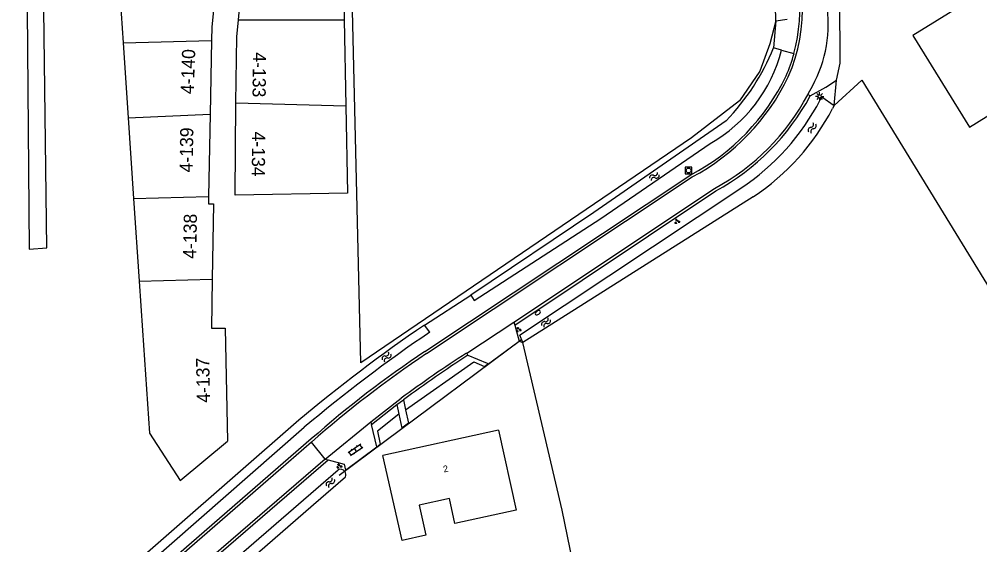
# Model space of a CAD drawing. Extents: x 134297 to 137000, y 403500 to 406000.
# Drawn here: x 136271.5 to 136417.4, y 405168.7 to 405248.5 of the extents above; entities that cross this region are included whole.
import ezdxf

# ---------------------------------------------------------------- set-up
doc = ezdxf.new("R2010")
doc.units = 0
for name, color, linetype in [('gg-afsc-draadraster', 7, 'Continuous'), ('gg-afsc-lijn draadraster', 7, 'Continuous'), ('gg-anno-huisnummerreeks BGT', 7, 'Continuous'), ('gg-bbg-bijgebouw', 7, 'Continuous'), ('gg-bbg-gedigitaliseerde bijgebouw', 7, 'Continuous'), ('gg-bbg-hoofdgebouw', 7, 'Continuous'), ('gg-knt-bronhoudergrens', 7, 'Continuous'), ('gg-knt-verharding', 7, 'Continuous'), ('gg-knt-verharding nz', 7, 'Continuous'), ('gg-kntw-bovenkant insteek waterloop', 7, 'Continuous'), ('gg-kwrk-duiker nz buis', 7, 'Continuous'), ('gt-afsc-standplaatsafbakening', 7, 'Continuous'), ('gt-anno-standplaatsnummer', 7, 'Continuous'), ('gt-grn-groengrens', 7, 'Continuous'), ('gt-grn-vlakafsluiter', 7, 'Continuous'), ('gt-grn-weggrens', 7, 'Continuous'), ('gt-symb-brandkraan', 7, 'Continuous'), ('gt-symb-groenvak', 7, 'Continuous'), ('gt-symb-klinker verharding', 7, 'Continuous'), ('gt-symb-lichtmast', 7, 'Continuous'), ('gt-symb-rioolschacht', 7, 'Continuous'), ('gt-symb-watersymbool', 7, 'Continuous')]:
    doc.layers.add(name, color=color, linetype=linetype)

# ---------------------------------------------------------------- blocks, each defined once
blk = doc.blocks.new('gt0-WA')
at = {"layer": 'gt-symb-watersymbool'}
for centre, start, end in [((-0.32, 0.02), 28.0725, 151.9275), ((0.43, 0.42), 208.0725, 331.9275), ((-0.32, -0.43), 28.0725, 151.9275), ((0.43, -0.03), 208.0725, 331.9275)]:
    blk.add_arc(centre, 0.425, start, end, dxfattribs=at)
blk = doc.blocks.new('gt0-LMAST')
at = {"layer": 'gt-symb-lichtmast'}
for p, q in [((-0.18, 0.17), (-0.45, 0.44)), ((-0.01, 0.25), (-0.01, 0.62)), ((0.17, 0.17), (0.44, 0.44)), ((-0.26, 0), (-0.63, 0)), ((-0.18, -0.18), (-0.45, -0.45)), ((-0.01, -0.25), (-0.01, -0.63)), ((0.44, -0.45), (0.17, -0.18)), ((0.24, 0), (0.62, 0))]:
    blk.add_line(p, q, dxfattribs=at)
blk.add_circle((-0.01, 0), 0.25, dxfattribs=at)
blk = doc.blocks.new('gt0-GRVAK')
at = {"layer": 'gt-symb-groenvak'}
for p, q in [((-0.11, 0.19), (-0.23, 0.24)), ((-0.18, 0.15), (0.09, 0.15)), ((-0.09, 0.21), (-0.16, 0.32)), ((-0.05, 0.21), (-0.05, 0.39)), ((0, 0.21), (0.06, 0.32)), ((0.01, 0.19), (0.13, 0.24)), ((0.26, -0.05), (0.2, 0.06)), ((0.3, -0.05), (0.3, 0.13)), ((0.35, -0.05), (0.41, 0.06)), ((-0.24, -0.23), (-0.36, -0.18)), ((-0.32, -0.26), (-0.05, -0.26)), ((-0.23, -0.21), (-0.29, -0.09)), ((-0.18, -0.2), (-0.18, -0.02)), ((-0.14, -0.21), (-0.07, -0.09)), ((-0.12, -0.23), (0, -0.18)), ((0.24, -0.07), (0.12, -0.02)), ((0.17, -0.11), (0.44, -0.11)), ((0.37, -0.07), (0.49, -0.02))]:
    blk.add_line(p, q, dxfattribs=at)
blk = doc.blocks.new('gt0-RS')
at = {"layer": 'gt-symb-rioolschacht'}
blk.add_lwpolyline([(-0.5, -0.5), (0.5, -0.5), (0.5, 0.5), (-0.5, 0.5)], close=True, dxfattribs=at)
blk.add_circle((0, 0), 0.375, dxfattribs=at)
blk = doc.blocks.new('gt0-BR')
at = {"layer": 'gt-symb-brandkraan'}
for centre, radius, start, end in [((-0.24, 0), 0.206, 107.5669, 252.4331), ((0.6, -2.66), 3, 106.892, 107.5669), ((0, -0.69), 0.938, 73.108, 106.892), ((-0.6, -2.66), 3, 72.4331, 73.108), ((0.24, 0), 0.206, 287.567, 72.4331), ((0.6, 2.66), 3, 252.4331, 253.108), ((0, 0.69), 0.938, 253.108, 286.8921), ((-0.6, 2.66), 3, 286.8921, 287.567)]:
    blk.add_arc(centre, radius, start, end, dxfattribs=at)
blk = doc.blocks.new('gt0-KL1')
at = {"layer": 'gt-symb-klinker verharding'}
for p, q in [((-1.15, 0.3), (1.15, 0.3)), ((-1, -0.3), (-1, 0.3)), ((-0.5, 0.3), (-0.5, 0.45)), ((0, -0.3), (0, 0.3)), ((0.5, 0.3), (0.5, 0.45)), ((1, -0.3), (1, 0.3)), ((-1.15, -0.3), (1.15, -0.3)), ((-0.5, -0.45), (-0.5, -0.3)), ((0.5, -0.45), (0.5, -0.3))]:
    blk.add_line(p, q, dxfattribs=at)

msp = doc.modelspace()

# ---------------------------------------------------------------- linework, layer by layer
at = {"layer": 'gg-afsc-draadraster'}
for points in [[(136386.43, 405248.24), (136385.52, 405244.75), (136383.99, 405240.63), (136380.91, 405236.12), (136373.59, 405230.5), (136323.43, 405196.31), (136321.74, 405266.99), (136322.69, 405267.21)], [(136399.48, 405239.23), (136426.07, 405195.83), (136475.42, 405111.17), (136481.58, 405101.15), (136480.47, 405100.67)], [(136358.78, 405150.56), (136353.99, 405173.96), (136348.02, 405199.41)]]:
    msp.add_lwpolyline(points, dxfattribs=at)
at = {"layer": 'gg-afsc-lijn draadraster'}
for points in [[(136386.43, 405248.24), (136385.52, 405244.75), (136383.99, 405240.63), (136380.91, 405236.12), (136373.59, 405230.5), (136323.43, 405196.31), (136321.74, 405266.99), (136322.69, 405267.21)], [(136399.48, 405239.23), (136426.07, 405195.83), (136475.42, 405111.17), (136481.58, 405101.15), (136480.47, 405100.67)], [(136358.78, 405150.56), (136353.99, 405173.96), (136348.02, 405199.41)]]:
    msp.add_lwpolyline(points, dxfattribs=at)
at = {"layer": 'gg-bbg-bijgebouw'}
msp.add_line((136407.19, 405246.01), (136415.83, 405232.11), dxfattribs=at)
at = {"layer": 'gg-bbg-gedigitaliseerde bijgebouw'}
msp.add_lwpolyline([(136415.83, 405232.11), (136442.06, 405248.4), (136435.09, 405259.7), (136420.57, 405250.73), (136418.95, 405253.33), (136407.19, 405246.01)], dxfattribs=at)
at = {"layer": 'gg-bbg-hoofdgebouw'}
msp.add_line((136344.33, 405186.1), (136326.74, 405182.25), dxfattribs=at)
msp.add_lwpolyline([(136344.33, 405186.1), (136347.01, 405173.99), (136337.7, 405171.94), (136336.86, 405175.74), (136332.25, 405174.73), (136333.26, 405170.17), (136329.67, 405169.36), (136326.74, 405182.25)], dxfattribs=at)
at = {"layer": 'gg-knt-bronhoudergrens'}
msp.add_line((136395.26, 405235.38), (136399.48, 405239.23), dxfattribs=at)
at = {"layer": 'gg-knt-verharding'}
for p, q in [((136391.26, 405237.05), (136391.57, 405237.65)), ((136333.14, 405198.06), (136373.51, 405224.89)), ((136333.37, 405197.73), (136373.7, 405224.55)), ((136346.65, 405202.51), (136377.12, 405222.82)), ((136346.77, 405202.06), (136377.3, 405222.43)), ((136339.48, 405197.8), (136346.65, 405202.51)), ((136346.65, 405202.51), (136346.77, 405202.06)), ((136324.94, 405187.4), (136329.54, 405190.95)), ((136318.01, 405181.73), (136324.94, 405187.4))]:
    msp.add_line(p, q, dxfattribs=at)
for points in [[(136272.74, 405249.97), (136273.04, 405213.57), (136275.75, 405213.78), (136275.28, 405249.97)], [(136391.63, 405236.85), (136394.01, 405238.19), (136395.6, 405239.25)], [(136346.77, 405202.06), (136347.31, 405200.18), (136347.42, 405199.6)], [(136330.21, 405189.21), (136340.56, 405196.49), (136342.17, 405195.78), (136342.18, 405195.73)], [(136329.19, 405188.52), (136325.93, 405185.97), (136326.36, 405183.99)], [(136315.88, 405184.77), (136260.13, 405136.41), (136216.79, 405098.39), (136189.84, 405074.86), (136173.44, 405060.47), (136146.26, 405036.51), (136141.6, 405032.44)], [(136315.91, 405184.29), (136311.27, 405180.23), (136260.36, 405136.04), (136217.06, 405098.08), (136190.12, 405074.57), (136173.71, 405060.18)], [(136144.4, 405029.71), (136148.88, 405033.62), (136176.01, 405057.56), (136192.38, 405071.92), (136219.13, 405095.26), (136262.58, 405133.36), (136279.35, 405147.86), (136318.44, 405181.61)], [(136318.01, 405181.73), (136279.08, 405148.18), (136262.33, 405133.67), (136218.89, 405095.62), (136192.13, 405072.26), (136175.76, 405057.87)], [(136318.44, 405181.61), (136320.87, 405180.93), (136321.06, 405180.06)]]:
    msp.add_lwpolyline(points, dxfattribs=at)
for centre, radius, start, end in [((136365.08, 405249.89), 24.97, 344.7146, 30.0525), ((136365.21, 405249.92), 25.24, 336.2169, 30.5411), ((136374.85, 405247.74), 19.53, 328.8731, 7.0083), ((136365.22, 405249.84), 24.83, 336.3651, 344.7479), ((136358.19, 405254.11), 32.99, 297.6742, 334.4624), ((136357.9, 405254.35), 33.73, 297.9188, 334.334), ((136361.04, 405252.94), 34.14, 298.0964, 332.2511), ((136360.09, 405253.86), 35.84, 298.7035, 331.6632), ((136420.78, 405066.39), 158.17, 123.6498, 131.5445), ((136427.57, 405057.36), 169.05, 123.8672, 131.3395), ((136438.23, 405044.03), 182.76, 122.7097, 126.4932)]:
    msp.add_arc(centre, radius, start, end, dxfattribs=at)
at = {"layer": 'gg-knt-verharding nz'}
for p, q in [((136391.63, 405236.85), (136391.26, 405237.05)), ((136325.04, 405186.97), (136328.89, 405189.99)), ((136328.89, 405189.99), (136329.89, 405190.73)), ((136328.89, 405189.99), (136329.19, 405188.52)), ((136329.89, 405190.73), (136330.21, 405189.21)), ((136329.19, 405188.52), (136329.62, 405186.41)), ((136330.21, 405189.21), (136330.64, 405187.17)), ((136324.94, 405187.4), (136325.04, 405186.97)), ((136325.82, 405183.59), (136325.04, 405186.97)), ((136318.01, 405181.73), (136318.44, 405181.61))]:
    msp.add_line(p, q, dxfattribs=at)
msp.add_lwpolyline([(136339.67, 405197.51), (136342.59, 405196.27), (136342.64, 405196.06)], dxfattribs=at)
msp.add_arc((136453.4, 405023.16), 208.16, 123.1168, 126.3923, dxfattribs=at)
at = {"layer": 'gg-kntw-bovenkant insteek waterloop'}
for p, q in [((136386.43, 405248.24), (136388.15, 405248.5)), ((136387.29, 405243.81), (136386.07, 405244.17)), ((136395.26, 405235.38), (136395.04, 405234.94)), ((136347.64, 405200.62), (136381.12, 405222.85)), ((136382.99, 405221.53), (136348.02, 405199.41)), ((136333.88, 405200.99), (136333.08, 405202.06)), ((136140.14, 405033.86), (136314.81, 405186.55)), ((136316.24, 405174.84), (136321.08, 405179.03)), ((136281.23, 405144.49), (136316.24, 405174.84))]:
    msp.add_line(p, q, dxfattribs=at)
for points in [[(136393.16, 405236.26), (136393.39, 405236.7), (136395.26, 405235.38)], [(136378.87, 405233.08), (136358.8, 405219.14), (136340.12, 405206.6)], [(136340.12, 405206.6), (136340.63, 405205.82), (136359.84, 405218.22), (136376.46, 405229.64)], [(136348.02, 405199.41), (136347.53, 405200.55), (136347.64, 405200.62)], [(136314, 405187.62), (136139.17, 405034.79), (136135.44, 405031.58)], [(136268.93, 405133.83), (136267.96, 405135.1), (136319.95, 405180.1)]]:
    msp.add_lwpolyline(points, dxfattribs=at)
for centre, radius, start, end in [((136358.2, 405248.09), 28.23, 0.3061, 24.7557), ((136365.28, 405249.41), 22.71, 299.4842, 345.7276), ((136354.15, 405256.99), 34.39, 315.9496, 338.1171), ((136361.18, 405252.88), 36.04, 303.5865, 332.5477), ((136363.05, 405251.56), 36.04, 303.5865, 332.5477), ((136463.47, 405009.98), 232.16, 124.1711, 130.0783), ((136464.28, 405008.91), 232.16, 124.1711, 130.0783), ((136320.31, 405179.35), 0.834, 36.3452, 115.2678), ((136320.31, 405179.35), 0.833, 337.6068, 36.3127)]:
    msp.add_arc(centre, radius, start, end, dxfattribs=at)
at = {"layer": 'gg-kwrk-duiker nz buis'}
msp.add_line((136347.86, 405199.86), (136320.12, 405179.23), dxfattribs=at)
at = {"layer": 'gt-afsc-standplaatsafbakening'}
for p, q in [((136304.81, 405248.41), (136306.03, 405260.8)), ((136320.68, 405261.11), (136320.9, 405248.41)), ((136304.81, 405248.41), (136320.9, 405248.41)), ((136320.9, 405248.41), (136321.13, 405235.33)), ((136287.31, 405244.9), (136300.73, 405245.28)), ((136287.31, 405244.9), (136288.08, 405233.52)), ((136300.73, 405245.28), (136300.53, 405234.09)), ((136304.45, 405235.82), (136321.13, 405235.33)), ((136288.08, 405233.52), (136300.53, 405234.09)), ((136288.08, 405233.52), (136288.91, 405221.3)), ((136300.53, 405234.09), (136300.3, 405221.61)), ((136288.91, 405221.3), (136300.3, 405221.61)), ((136288.91, 405221.3), (136289.77, 405208.72)), ((136289.77, 405208.72), (136300.86, 405209.02)), ((136289.77, 405208.72), (136290.28, 405201.25)), ((136300.86, 405209.02), (136300.73, 405201.62))]:
    msp.add_line(p, q, dxfattribs=at)
for points in [[(136301.77, 405259.26), (136301.68, 405256.41), (136300.77, 405247.32), (136300.73, 405245.28)], [(136286.65, 405256.54), (136286.85, 405251.66), (136287.31, 405244.9)], [(136304.45, 405235.82), (136304.56, 405245.85), (136304.81, 405248.41)], [(136321.13, 405235.33), (136321.36, 405222.08), (136304.31, 405221.78), (136304.45, 405235.82)], [(136300.3, 405221.61), (136300.29, 405220.49), (136301.06, 405220.48), (136300.86, 405209.02)], [(136290.28, 405201.25), (136291.34, 405185.67), (136295.99, 405178.48), (136303.15, 405184.46)], [(136300.73, 405201.62), (136302.79, 405201.59), (136303.15, 405184.46)]]:
    msp.add_lwpolyline(points, dxfattribs=at)
at = {"layer": 'gt-grn-groengrens'}
for p, q in [((136386.43, 405248.24), (136386.07, 405244.17)), ((136387.29, 405243.81), (136389.17, 405243.31)), ((136395.26, 405235.38), (136395.6, 405239.25)), ((136333.08, 405202.06), (136340.12, 405206.6)), ((136347.42, 405199.6), (136348.02, 405199.41)), ((136321.06, 405180.06), (136320.98, 405179.84))]:
    msp.add_line(p, q, dxfattribs=at)
at = {"layer": 'gt-grn-vlakafsluiter'}
for p, q in [((136342.64, 405196.06), (136347.42, 405199.6)), ((136342.64, 405196.06), (136342.18, 405195.73)), ((136330.64, 405187.17), (136329.62, 405186.41)), ((136321.06, 405180.06), (136325.82, 405183.59)), ((136325.82, 405183.59), (136326.36, 405183.99))]:
    msp.add_line(p, q, dxfattribs=at)
msp.add_lwpolyline([(136395.6, 405239.25), (136396.18, 405241.83), (136396.11, 405251.75)], dxfattribs=at)
at = {"layer": 'gt-grn-weggrens'}
for p, q in [((136339.67, 405197.51), (136339.48, 405197.8)), ((136318.01, 405181.73), (136315.91, 405184.29))]:
    msp.add_line(p, q, dxfattribs=at)

# ---------------------------------------------------------------- block references
at = {"layer": 'gt-symb-brandkraan', "rotation": 35.31121343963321}
msp.add_blockref('gt0-BR', (136350.27, 405203.93), dxfattribs=at)
at = {"layer": 'gt-symb-groenvak', "rotation": 2.7508347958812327}
msp.add_blockref('gt0-GRVAK', (136371.41, 405217.79), dxfattribs=at)
at = {"layer": 'gt-symb-groenvak'}
for p in [(136347.33, 405201.37), (136320.11, 405180.65)]:
    msp.add_blockref('gt0-GRVAK', p, dxfattribs=at)
at = {"layer": 'gt-symb-klinker verharding', "rotation": 34.11906284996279}
msp.add_blockref('gt0-KL1', (136322.6, 405183.14), dxfattribs=at)
at = {"layer": 'gt-symb-lichtmast'}
msp.add_blockref('gt0-LMAST', (136393.07, 405236.78), dxfattribs=at)
at = {"layer": 'gt-symb-rioolschacht'}
msp.add_blockref('gt0-RS', (136373.17, 405225.53), dxfattribs=at)
at = {"layer": 'gt-symb-watersymbool'}
for p, rotation in [((136391.9, 405231.93), 62.99934529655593), ((136368.02, 405224.64), -145.67439803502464), ((136351.48, 405202.4), 49.01346679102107), ((136327.27, 405197.18), 49.01346679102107), ((136318.75, 405178.11), 54.9751267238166)]:
    msp.add_blockref('gt0-WA', p, dxfattribs=dict(at, rotation=rotation))

# ---------------------------------------------------------------- texts
at = {"layer": 'gg-anno-huisnummerreeks BGT'}
msp.add_text('2', height=1, rotation=12.4, dxfattribs=at).set_placement((136336.03, 405179.68))
at = {"layer": 'gt-anno-standplaatsnummer'}
for s, rotation, p in [('4-140', 88.0306, (136298.04, 405237.09)), ('4-133', 269.4029, (136307.03, 405243.49)), ('4-139', 88.9751, (136297.87, 405225.21)), ('4-134', 269.4029, (136306.91, 405231.45)), ('4-138', 88.9751, (136298.41, 405212.11)), ('4-137', 91.1864, (136300.52, 405190.29))]:
    msp.add_text(s, height=2, rotation=rotation, dxfattribs=at).set_placement(p)

doc.saveas('drawing.dxf')
